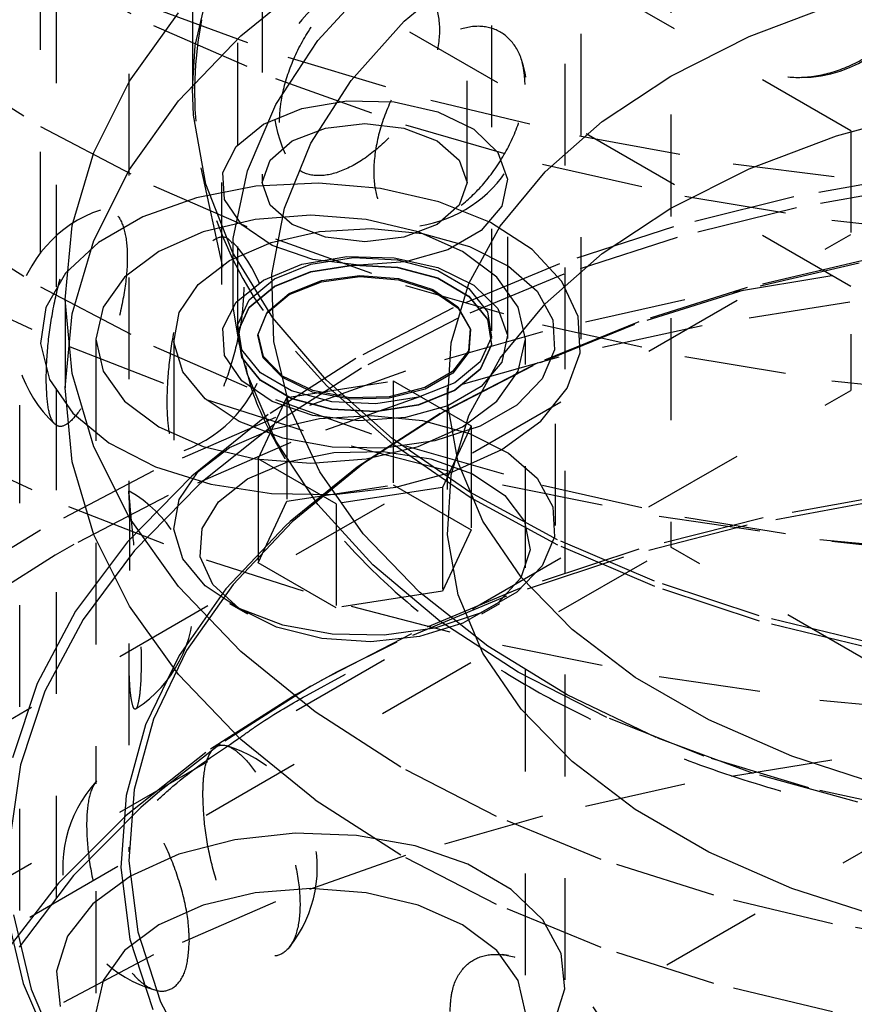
# Model space of a CAD drawing. Header units: inches. Extents: x 1907 to 2452, y -210 to -54.
# Tile 398 of 656: x 1996.621 to 1997.441, y -189.897 to -188.93. Entities that reach past the tile are written whole.
import ezdxf

# ---------------------------------------------------------------- set-up
doc = ezdxf.new("R2010")
doc.units = ezdxf.units.IN
doc.header["$LTSCALE"] = 0.5
doc.header["$MEASUREMENT"] = 0
doc.linetypes.add('HIDDEN', pattern=[0.225, 0.15, -0.075])
doc.layers.add('SID-M-H', color=4, linetype='HIDDEN')

msp = doc.modelspace()

# ---------------------------------------------------------------- linework, layer by layer
at = {"layer": 'SID-M-H'}
for p, q in [((1996.79075, -184.10164), (1996.79075, -188.99808)), ((1996.72825, -185.98315), (1996.72825, -189.39438)), ((1996.64137, -187.65973), (1996.64137, -189.24382)), ((1997.17237, -189.24382), (1997.17237, -187.65973)), ((1997.4372, -189.03907), (1995.66943, -188.01856)), ((1997.4372, -189.19217), (1995.66943, -188.17166)), ((1997.26042, -188.22331), (1997.26042, -189.44812)), ((1996.8594, -188.68182), (1996.8594, -189.09009)), ((1997.0604, -189.09009), (1997.0604, -188.68182)), ((1996.65687, -188.69233), (1996.65687, -189.87333)), ((1997.15687, -189.87333), (1997.15687, -188.69233)), ((1996.8349, -188.75286), (1996.8349, -189.23559)), ((1997.0849, -189.23559), (1997.0849, -188.75286)), ((1996.6417, -188.87727), (1996.75262, -188.93565)), ((1996.99871, -188.93157), (1997.06293, -188.87745)), ((1996.79349, -188.95534), (1996.80925, -188.88755)), ((1996.83819, -188.94605), (1996.91119, -188.88665)), ((1996.91382, -188.95062), (1996.96778, -188.89126)), ((1996.75114, -188.91795), (1996.8845, -188.96699)), ((1997.33757, -188.94659), (1997.42317, -188.91418)), ((1996.72888, -188.99053), (1996.77716, -188.92324)), ((1996.75262, -188.93565), (1996.8724, -188.98787)), ((1996.9465, -188.98983), (1996.99871, -188.93157)), ((1996.77716, -189.00979), (1996.83819, -188.94605)), ((1997.26042, -188.98542), (1997.33757, -188.94659)), ((1996.79075, -188.99808), (1996.79349, -188.95534)), ((1996.87264, -189.0133), (1996.91382, -188.95062)), ((1996.8845, -188.96699), (1997.02475, -189.00914)), ((1996.54058, -188.97083), (1996.6417, -189.03487)), ((1996.8724, -188.98787), (1997.00002, -189.03348)), ((1997.19315, -189.02996), (1997.26042, -188.98542)), ((1996.69396, -189.06051), (1996.72888, -188.99053)), ((1996.79174, -189.02373), (1996.79075, -188.99808)), ((1996.90709, -189.05135), (1996.9465, -188.98983)), ((1996.72888, -189.07708), (1996.77716, -189.00979)), ((1996.84485, -189.07839), (1996.87264, -189.0133)), ((1996.86055, -189.03274), (1996.89819, -189.01723)), ((1996.89819, -189.01723), (1996.94252, -189.00961)), ((1996.94252, -189.00961), (1996.98873, -189.01071)), ((1996.98873, -189.01071), (1997.03182, -189.02042)), ((1997.02475, -189.00914), (1997.17084, -189.04407)), ((1996.80401, -189.09176), (1996.79174, -189.02373)), ((1997.03182, -189.02042), (1997.06711, -189.03767)), ((1997.42317, -189.04401), (1997.51561, -189.01863)), ((1996.6417, -189.03487), (1996.75262, -189.09324)), ((1996.83368, -189.05447), (1996.86055, -189.03274)), ((1996.88884, -189.04907), (1996.92144, -189.03649)), ((1996.92144, -189.03649), (1996.9599, -189.03208)), ((1996.9599, -189.03208), (1996.99836, -189.03649)), ((1996.99836, -189.03649), (1997.03096, -189.04907)), ((1997.00002, -189.03348), (1997.13438, -189.0721)), ((1997.137, -189.07938), (1997.19315, -189.02996)), ((1993.96562, -191.75817), (1998.67463, -189.03971)), ((1997.06711, -189.03767), (1997.09079, -189.06061)), ((1997.17084, -189.04407), (1997.32164, -189.07152)), ((1997.33757, -189.07642), (1997.42317, -189.04401)), ((1997.4372, -189.03907), (1997.4372, -189.29422)), ((1996.82048, -189.08006), (1996.83368, -189.05447)), ((1996.86705, -189.06789), (1996.88884, -189.04907)), ((1996.88108, -189.1152), (1996.90709, -189.05135)), ((1997.03096, -189.04907), (1997.05275, -189.06789)), ((1996.67282, -189.13231), (1996.69396, -189.06051)), ((1997.09079, -189.06061), (1997.10028, -189.08674)), ((1996.79914, -189.07558), (1996.8366, -189.24767)), ((1996.8594, -189.09009), (1996.86705, -189.06789)), ((1997.05275, -189.06789), (1997.0604, -189.09009)), ((1997.13438, -189.0721), (1997.27434, -189.10341)), ((1997.32164, -189.07152), (1997.47601, -189.09128)), ((1996.69396, -189.14706), (1996.72888, -189.07708)), ((1996.82239, -189.10674), (1996.82048, -189.08006)), ((1996.83085, -189.14494), (1996.84485, -189.07839)), ((1997.09304, -189.13274), (1997.137, -189.07938)), ((1997.26042, -189.11525), (1997.33757, -189.07642)), ((1997.50416, -189.08224), (1997.38125, -189.10403)), ((1996.75262, -189.09324), (1996.8724, -189.14546)), ((1996.85318, -189.09371), (1996.79466, -189.10491)), ((1996.83013, -189.15848), (1996.80401, -189.09176)), ((1996.8194, -189.09009), (1996.8194, -189.24319)), ((1996.91459, -189.09061), (1996.85318, -189.09371)), ((1996.86705, -189.1123), (1996.8594, -189.09009)), ((1996.97558, -189.09577), (1996.91459, -189.09061)), ((1997.0604, -189.09009), (1997.05275, -189.1123)), ((1997.10028, -189.08674), (1997.09456, -189.11324)), ((1997.1004, -189.24319), (1997.1004, -189.09009)), ((1997.50606, -189.09308), (1997.38396, -189.11473)), ((1996.79466, -189.10491), (1996.74219, -189.12359)), ((1997.03287, -189.10891), (1996.97558, -189.09577)), ((1997.38125, -189.10403), (1997.26313, -189.13336)), ((1997.27434, -189.10341), (1997.41871, -189.12712)), ((1996.8392, -189.13161), (1996.82239, -189.10674)), ((1996.88884, -189.13112), (1996.86705, -189.1123)), ((1997.05275, -189.1123), (1997.03096, -189.13112)), ((1997.08337, -189.12932), (1997.03287, -189.10891)), ((1997.09456, -189.11324), (1997.07425, -189.13722)), ((1997.38396, -189.11473), (1997.26663, -189.14387)), ((1996.74219, -189.12359), (1996.6986, -189.14875)), ((1996.90687, -189.12204), (1996.85227, -189.12619)), ((1996.86885, -189.18042), (1996.88108, -189.1152)), ((1996.96146, -189.12619), (1996.90687, -189.12204)), ((1997.19315, -189.15979), (1997.26042, -189.11525)), ((1996.54058, -189.12843), (1996.6417, -189.19246)), ((1996.66575, -189.20502), (1996.67282, -189.13231)), ((1996.85227, -189.12619), (1996.80139, -189.13835)), ((1996.86909, -189.15199), (1996.8392, -189.13161)), ((1996.92144, -189.14369), (1996.88884, -189.13112)), ((1997.01234, -189.13835), (1996.96146, -189.12619)), ((1997.03096, -189.13112), (1996.99836, -189.14369)), ((1997.06207, -189.18907), (1997.09304, -189.13274)), ((1997.12435, -189.1559), (1997.08337, -189.12932)), ((1997.26313, -189.13336), (1997.1512, -189.1699)), ((1997.41871, -189.12712), (1997.56625, -189.14304)), ((1996.19976, -189.85548), (1997.4372, -189.14112)), ((1996.80139, -189.13835), (1996.7577, -189.15771)), ((1996.868, -189.14885), (1996.91551, -189.13803)), ((1996.91551, -189.13803), (1996.9663, -189.13502)), ((1996.9599, -189.14811), (1996.92144, -189.14369)), ((1996.99836, -189.14369), (1996.9599, -189.14811)), ((1996.9663, -189.13502), (1997.01662, -189.14003)), ((1997.05603, -189.15771), (1997.01234, -189.13835)), ((1997.01662, -189.14003), (1997.06273, -189.15269)), ((1997.07425, -189.13722), (1997.04154, -189.1561)), ((1997.26663, -189.14387), (1997.15544, -189.18015)), ((1996.6986, -189.14875), (1996.66624, -189.17904)), ((1996.67282, -189.21886), (1996.69396, -189.14706)), ((1996.82732, -189.16666), (1996.868, -189.14885)), ((1996.83085, -189.21198), (1996.83085, -189.14494)), ((1996.90883, -189.16565), (1996.86909, -189.15199)), ((1996.8724, -189.14546), (1997.00002, -189.19107)), ((1997.06273, -189.15269), (1997.10122, -189.17206)), ((1996.7577, -189.15771), (1996.72418, -189.18293)), ((1996.86973, -189.22294), (1996.83013, -189.15848)), ((1996.89819, -189.17033), (1996.94252, -189.16271)), ((1996.94252, -189.16271), (1996.98873, -189.16381)), ((1997.04154, -189.1561), (1996.99999, -189.16783)), ((1997.08955, -189.18293), (1997.05603, -189.15771)), ((1997.15361, -189.18723), (1997.12435, -189.1559)), ((1997.137, -189.20921), (1997.19315, -189.15979)), ((1996.79646, -189.19014), (1996.82732, -189.16666)), ((1996.86055, -189.18584), (1996.89819, -189.17033)), ((1996.87151, -189.18457), (1996.90707, -189.17019)), ((1996.90707, -189.17019), (1996.94901, -189.16371)), ((1996.90707, -189.17747), (1996.94901, -189.17099)), ((1996.90707, -189.17779), (1996.94901, -189.17131)), ((1996.95409, -189.17113), (1996.90883, -189.16565)), ((1996.94901, -189.16371), (1996.99225, -189.16589)), ((1996.94901, -189.17099), (1996.99225, -189.17317)), ((1996.94901, -189.17131), (1996.99225, -189.17349)), ((1996.99999, -189.16783), (1996.95409, -189.17113)), ((1996.98873, -189.16381), (1997.03182, -189.17352)), ((1996.99225, -189.16589), (1997.0316, -189.17648)), ((1997.1512, -189.1699), (1997.04677, -189.2132)), ((1997.10122, -189.17206), (1997.12923, -189.19671)), ((1997.44548, -189.16905), (1997.33224, -189.19559)), ((1997.44802, -189.16693), (1997.33562, -189.19327)), ((1997.56625, -189.16575), (1997.41871, -189.18167)), ((1996.66624, -189.17904), (1996.64685, -189.21282)), ((1996.8706, -189.24601), (1996.86885, -189.18042)), ((1996.87151, -189.19185), (1996.90707, -189.17747)), ((1996.87151, -189.19217), (1996.90707, -189.17779)), ((1996.9175, -189.18744), (1996.95505, -189.18234)), ((1996.91761, -189.18634), (1996.95506, -189.18125)), ((1996.95505, -189.18234), (1996.99326, -189.18542)), ((1996.95506, -189.18125), (1996.99317, -189.18432)), ((1996.99225, -189.17317), (1997.0316, -189.18376)), ((1996.99225, -189.17349), (1997.0316, -189.18408)), ((1997.0316, -189.17648), (1997.06229, -189.1942)), ((1997.03182, -189.17352), (1997.06711, -189.19077)), ((1997.15544, -189.18015), (1997.0517, -189.22317)), ((1997.41871, -189.18167), (1997.27434, -189.20538)), ((1996.54232, -189.19185), (1996.6691, -189.25077)), ((1996.72418, -189.18293), (1996.7031, -189.2123)), ((1996.77773, -189.21757), (1996.79646, -189.19014)), ((1996.83368, -189.20757), (1996.86055, -189.18584)), ((1996.84661, -189.2051), (1996.87151, -189.18457)), ((1996.84661, -189.21238), (1996.87151, -189.19185)), ((1996.84661, -189.2127), (1996.87151, -189.19217)), ((1996.88568, -189.20003), (1996.9175, -189.18744)), ((1996.88587, -189.19889), (1996.91761, -189.18634)), ((1996.99317, -189.18432), (1997.02678, -189.19513)), ((1996.99326, -189.18542), (1997.02696, -189.19626)), ((1997.00002, -189.19107), (1997.13438, -189.2297)), ((1997.0316, -189.18376), (1997.06229, -189.20148)), ((1997.0316, -189.18408), (1997.06229, -189.20181)), ((1997.04468, -189.2473), (1997.06207, -189.18907)), ((1997.06711, -189.19077), (1997.09079, -189.21371)), ((1997.11063, -189.2123), (1997.08955, -189.18293)), ((1997.16956, -189.2216), (1997.15361, -189.18723)), ((1996.6417, -189.19246), (1996.75262, -189.25083)), ((1996.86388, -189.2184), (1996.88568, -189.20003)), ((1996.86412, -189.21721), (1996.88587, -189.19889)), ((1997.02678, -189.19513), (1997.05136, -189.21222)), ((1997.02696, -189.19626), (1997.0516, -189.21339)), ((1997.06229, -189.1942), (1997.08064, -189.21692)), ((1997.06229, -189.20148), (1997.08064, -189.2242)), ((1997.06229, -189.20181), (1997.08064, -189.22452)), ((1997.12923, -189.19671), (1997.14467, -189.2248)), ((1997.33224, -189.19559), (1997.22498, -189.2294)), ((1997.33562, -189.19327), (1997.22914, -189.22683)), ((1997.58436, -189.19232), (1997.43622, -189.20752)), ((1996.66575, -189.20502), (1996.66575, -189.29158)), ((1996.67282, -189.27774), (1996.66575, -189.20502)), ((1996.82048, -189.23316), (1996.83368, -189.20757)), ((1996.83538, -189.2293), (1996.84661, -189.2051)), ((1997.09304, -189.26257), (1997.137, -189.20921)), ((1997.27434, -189.20538), (1997.13438, -189.23668)), ((1997.43622, -189.20752), (1997.2912, -189.23065)), ((1996.64685, -189.21282), (1996.64148, -189.24827)), ((1996.66575, -189.29158), (1996.67282, -189.21886)), ((1996.7031, -189.2123), (1996.69592, -189.24382)), ((1996.77251, -189.24689), (1996.77773, -189.21757)), ((1996.8366, -189.24767), (1996.83085, -189.21198)), ((1996.83538, -189.23658), (1996.84661, -189.21238)), ((1996.83538, -189.23691), (1996.84661, -189.2127)), ((1996.85505, -189.24007), (1996.86388, -189.2184)), ((1996.85531, -189.23884), (1996.86412, -189.21721)), ((1997.04677, -189.2132), (1996.95106, -189.26277)), ((1997.05136, -189.21222), (1997.06359, -189.23328)), ((1997.0516, -189.21339), (1997.06386, -189.2345)), ((1997.08064, -189.21692), (1997.08442, -189.24188)), ((1997.09079, -189.21371), (1997.10028, -189.23984)), ((1997.11782, -189.24382), (1997.11063, -189.2123)), ((1996.83916, -189.25427), (1996.83538, -189.2293)), ((1996.92227, -189.28425), (1996.86973, -189.22294)), ((1997.0517, -189.22317), (1996.95663, -189.27241)), ((1997.08064, -189.2242), (1997.08442, -189.24916)), ((1997.08064, -189.22452), (1997.08442, -189.24948)), ((1997.22498, -189.2294), (1997.12509, -189.27005)), ((1997.22914, -189.22683), (1997.12999, -189.26718)), ((1997.13438, -189.2297), (1997.27434, -189.261)), ((1997.14467, -189.2248), (1997.14642, -189.25426)), ((1997.2912, -189.23065), (1997.15057, -189.26152)), ((1997.17136, -189.25718), (1997.16956, -189.2216)), ((1996.82239, -189.25984), (1996.82048, -189.23316)), ((1996.83916, -189.26155), (1996.83538, -189.23658)), ((1996.83916, -189.26187), (1996.83538, -189.23691)), ((1996.86038, -189.26213), (1996.85505, -189.24007)), ((1996.86063, -189.26083), (1996.85531, -189.23884)), ((1997.13438, -189.23668), (1997.00002, -189.27531)), ((1997.06359, -189.23328), (1997.06181, -189.25546)), ((1997.06386, -189.2345), (1997.06208, -189.25675)), ((1997.10028, -189.23984), (1997.09456, -189.26634)), ((1996.64148, -189.24827), (1996.65041, -189.28349)), ((1996.69592, -189.24382), (1996.69592, -189.68058)), ((1996.69592, -189.24382), (1996.7031, -189.27534)), ((1996.7724, -189.24319), (1996.7724, -189.42692)), ((1996.78118, -189.27594), (1996.77251, -189.24689)), ((1996.8349, -189.24287), (1996.8349, -189.24319)), ((1996.84175, -189.26821), (1996.8366, -189.24767)), ((1996.8863, -189.31097), (1996.8706, -189.24601)), ((1997.04119, -189.30636), (1997.04468, -189.2473)), ((1997.08442, -189.24188), (1997.07319, -189.26609)), ((1997.08442, -189.24916), (1997.07319, -189.27337)), ((1997.08442, -189.24948), (1997.07319, -189.27369)), ((1997.0849, -189.24319), (1997.0849, -189.24287)), ((1997.11063, -189.27534), (1997.11782, -189.24382)), ((1997.11782, -190.46863), (1997.11782, -189.24382)), ((1997.1474, -189.42692), (1997.1474, -189.24319)), ((1996.6691, -189.25077), (1996.80418, -189.30318)), ((1996.75262, -189.25083), (1996.8724, -189.30305)), ((1996.8392, -189.28471), (1996.82239, -189.25984)), ((1996.85751, -189.27698), (1996.83916, -189.25427)), ((1996.92278, -189.28966), (1996.89184, -189.25579)), ((1997.06181, -189.25546), (1997.04627, -189.27578)), ((1997.06208, -189.25675), (1997.0465, -189.27712)), ((1997.14642, -189.25426), (1997.13433, -189.2829)), ((1997.15889, -189.29203), (1997.17136, -189.25718)), ((1996.85751, -189.28426), (1996.83916, -189.26155)), ((1996.85751, -189.28458), (1996.83916, -189.26187)), ((1996.84485, -189.27853), (1996.84175, -189.26821)), ((1996.87915, -189.28158), (1996.86038, -189.26213)), ((1996.87935, -189.28024), (1996.86063, -189.26083)), ((1996.95106, -189.26277), (1996.8652, -189.31802)), ((1997.15057, -189.26152), (1997.01556, -189.29987)), ((1997.12999, -189.26718), (1997.03945, -189.31379)), ((1997.07319, -189.26609), (1997.04829, -189.28662)), ((1997.06207, -189.3189), (1997.09304, -189.26257)), ((1997.09456, -189.26634), (1997.07425, -189.29033)), ((1997.27434, -189.261), (1997.41871, -189.28471)), ((1996.69396, -189.34954), (1996.67282, -189.27774)), ((1996.7031, -189.27534), (1996.72418, -189.30471)), ((1996.80312, -189.30256), (1996.78118, -189.27594)), ((1996.87264, -189.34362), (1996.84485, -189.27853)), ((1996.8882, -189.2947), (1996.85751, -189.27698)), ((1996.95663, -189.27241), (1996.87133, -189.3273)), ((1997.00002, -189.27531), (1996.8724, -189.32092)), ((1997.04627, -189.27578), (1997.01907, -189.29149)), ((1997.0465, -189.27712), (1997.01922, -189.29286)), ((1997.12509, -189.27005), (1997.03388, -189.31701)), ((1997.07319, -189.27337), (1997.04829, -189.2939)), ((1997.07319, -189.27369), (1997.04829, -189.29422)), ((1997.08955, -189.30471), (1997.11063, -189.27534)), ((1996.65041, -189.28349), (1996.67317, -189.31656)), ((1996.86909, -189.30509), (1996.8392, -189.28471)), ((1996.8882, -189.30198), (1996.85751, -189.28426)), ((1996.8882, -189.30231), (1996.85751, -189.28458)), ((1996.90882, -189.29581), (1996.87915, -189.28158)), ((1996.90895, -189.29443), (1996.87935, -189.28024)), ((1996.88335, -189.30107), (1996.98792, -189.2849)), ((1996.98699, -189.34154), (1996.92227, -189.28425)), ((1996.98792, -189.2849), (1996.98792, -189.38697)), ((1996.98792, -189.2849), (1997.06446, -189.32909)), ((1997.04829, -189.28662), (1997.01273, -189.30099)), ((1997.13433, -189.2829), (1997.1093, -189.3086)), ((1997.41871, -189.28471), (1997.56625, -189.30063)), ((1996.19976, -190.00858), (1997.4372, -189.29422)), ((1996.67282, -189.36429), (1996.66575, -189.29158)), ((1996.92755, -189.30529), (1996.8882, -189.2947)), ((1996.9454, -189.30289), (1996.90882, -189.29581)), ((1996.94544, -189.30149), (1996.90895, -189.29443)), ((1996.98747, -189.34691), (1996.92278, -189.28966)), ((1997.01907, -189.29149), (1996.98387, -189.30046)), ((1997.01922, -189.29286), (1996.98393, -189.30186)), ((1997.04829, -189.2939), (1997.01273, -189.30827)), ((1997.04829, -189.29422), (1997.01273, -189.30859)), ((1997.04075, -189.29158), (1997.04075, -189.42141)), ((1997.07425, -189.29033), (1997.04154, -189.30921)), ((1997.13284, -189.32428), (1997.15889, -189.29203)), ((1996.72418, -189.30471), (1996.7577, -189.32993)), ((1996.83667, -189.32478), (1996.80312, -189.30256)), ((1996.80418, -189.30318), (1996.94656, -189.34869)), ((1996.85534, -189.36144), (1996.88335, -189.30107)), ((1996.90883, -189.31876), (1996.86909, -189.30509)), ((1996.8724, -189.30305), (1997.00002, -189.34867)), ((1996.88335, -189.30107), (1996.88335, -189.40314)), ((1997.01556, -189.29987), (1996.88736, -189.34534)), ((1996.92755, -189.31258), (1996.8882, -189.30198)), ((1996.92755, -189.3129), (1996.8882, -189.30231)), ((1996.97079, -189.30748), (1996.92755, -189.30529)), ((1996.98393, -189.30186), (1996.9454, -189.30289)), ((1996.98387, -189.30046), (1996.94544, -189.30149)), ((1997.01273, -189.30099), (1996.97079, -189.30748)), ((1997.01273, -189.30827), (1996.97079, -189.31476)), ((1997.05166, -189.36514), (1997.04119, -189.30636)), ((1997.05603, -189.32993), (1997.08955, -189.30471)), ((1996.62121, -190.2051), (1996.62121, -189.30854)), ((1996.67317, -189.31656), (1996.70853, -189.34571)), ((1996.8652, -189.31802), (1996.79018, -189.37831)), ((1996.91571, -189.37433), (1996.8863, -189.31097)), ((1996.97079, -189.31476), (1996.92755, -189.31258)), ((1996.97079, -189.31508), (1996.92755, -189.3129)), ((1997.03388, -189.31701), (1996.95254, -189.36966)), ((1997.03945, -189.31379), (1996.9587, -189.36606)), ((1997.01273, -189.30859), (1996.97079, -189.31508)), ((1997.04154, -189.30921), (1996.99999, -189.32093)), ((1997.1093, -189.3086), (1997.07319, -189.32944)), ((1996.8724, -189.32092), (1996.75262, -189.37314)), ((1996.87133, -189.3273), (1996.8008, -189.38361)), ((1996.87937, -189.34095), (1996.83667, -189.32478)), ((1996.868, -189.33257), (1996.91551, -189.32175)), ((1996.95409, -189.32423), (1996.90883, -189.31876)), ((1996.91551, -189.32175), (1996.9663, -189.31874)), ((1996.99999, -189.32093), (1996.95409, -189.32423)), ((1996.9663, -189.31874), (1997.01662, -189.32375)), ((1997.01662, -189.32375), (1997.06273, -189.33641)), ((1997.04468, -189.37713), (1997.06207, -189.3189)), ((1997.0946, -189.3522), (1997.13284, -189.32428)), ((1996.7577, -189.32993), (1996.80139, -189.34928)), ((1996.82732, -189.35038), (1996.868, -189.33257)), ((1997.01234, -189.34928), (1997.05603, -189.32993)), ((1997.07319, -189.32944), (1997.02868, -189.34389)), ((1997.06446, -189.32909), (1997.03645, -189.38945)), ((1997.06273, -189.33641), (1997.10122, -189.35578)), ((1997.06446, -189.32909), (1997.06446, -189.43116)), ((1996.70853, -189.34571), (1996.75458, -189.36937)), ((1996.88736, -189.34534), (1996.7671, -189.39754)), ((1996.91382, -189.4063), (1996.87264, -189.34362)), ((1996.92804, -189.34986), (1996.87937, -189.34095)), ((1997.02868, -189.34389), (1996.97907, -189.35087)), ((1997.063, -189.39401), (1996.98699, -189.34154)), ((1997.06344, -189.39935), (1996.98747, -189.34691)), ((1996.54232, -189.34945), (1996.6691, -189.40836)), ((1996.72888, -189.41952), (1996.69396, -189.34954)), ((1996.79646, -189.37387), (1996.82732, -189.35038)), ((1996.80139, -189.34928), (1996.85227, -189.36145)), ((1996.88397, -189.36439), (1996.92969, -189.35516)), ((1996.97907, -189.35087), (1996.92804, -189.34986)), ((1996.92969, -189.35516), (1996.97809, -189.35411)), ((1996.94656, -189.34869), (1997.0952, -189.38697)), ((1996.96146, -189.36145), (1997.01234, -189.34928)), ((1996.97809, -189.35411), (1997.02488, -189.36135)), ((1997.00002, -189.34867), (1997.13438, -189.38729)), ((1997.04625, -189.37427), (1997.0946, -189.3522)), ((1997.10122, -189.35578), (1997.12923, -189.38043)), ((1996.69396, -189.43609), (1996.67282, -189.36429)), ((1996.84499, -189.381), (1996.88397, -189.36439)), ((1996.85227, -189.36145), (1996.90687, -189.3656)), ((1996.93188, -189.40563), (1996.85534, -189.36144)), ((1996.85534, -189.36144), (1996.85534, -189.4635)), ((1996.9587, -189.36606), (1996.88881, -189.4233)), ((1996.90687, -189.3656), (1996.96146, -189.36145)), ((1997.02488, -189.36135), (1997.0659, -189.37623)), ((1997.07589, -189.42256), (1997.05166, -189.36514)), ((1996.75262, -189.37314), (1996.6417, -189.43151)), ((1996.75458, -189.36937), (1996.80884, -189.38626)), ((1996.77773, -189.40129), (1996.79646, -189.37387)), ((1996.95254, -189.36966), (1996.8868, -189.42303)), ((1996.95838, -189.43513), (1996.91571, -189.37433)), ((1996.99038, -189.38931), (1997.04625, -189.37427)), ((1996.79018, -189.37831), (1996.7269, -189.44292)), ((1996.8008, -189.38361), (1996.79682, -189.38718)), ((1996.81623, -189.4035), (1996.84499, -189.381)), ((1997.04119, -189.43619), (1997.04468, -189.37713)), ((1997.0659, -189.37623), (1997.09749, -189.39742)), ((1997.12923, -189.38043), (1997.14467, -189.40853)), ((1996.79682, -189.38718), (1996.73396, -189.45137)), ((1996.80884, -189.38626), (1996.86839, -189.39547)), ((1996.88335, -189.40314), (1996.98792, -189.38697)), ((1996.93001, -189.3965), (1996.99038, -189.38931)), ((1997.03645, -189.38945), (1996.93188, -189.40563)), ((1996.98792, -189.38697), (1997.06446, -189.43116)), ((1997.03645, -189.38945), (1997.03645, -189.49152)), ((1997.14922, -189.44092), (1997.063, -189.39401)), ((1997.0952, -189.38697), (1997.24898, -189.41773)), ((1997.13438, -189.38729), (1997.27434, -189.41859)), ((1996.7671, -189.39754), (1996.67419, -189.44559)), ((1996.77251, -189.43061), (1996.77773, -189.40129)), ((1996.80023, -189.42989), (1996.81623, -189.4035)), ((1996.85534, -189.4635), (1996.88335, -189.40314)), ((1996.86839, -189.39547), (1996.93001, -189.3965)), ((1997.14961, -189.44623), (1997.06344, -189.39935)), ((1997.09749, -189.39742), (1997.11686, -189.42305)), ((1997.46205, -189.403), (1997.33562, -189.42672)), ((1997.47795, -189.39619), (1997.35109, -189.41935)), ((1996.6691, -189.40836), (1996.80418, -189.46077)), ((1996.96778, -189.46566), (1996.91382, -189.4063)), ((1996.93188, -189.40563), (1996.93188, -189.50769)), ((1997.14467, -189.40853), (1997.14642, -189.43799)), ((1996.77716, -189.48681), (1996.72888, -189.41952)), ((1996.88881, -189.4233), (1996.83067, -189.48477)), ((1996.8868, -189.42303), (1996.88212, -189.42733)), ((1997.11344, -189.47753), (1997.07589, -189.42256)), ((1997.11686, -189.42305), (1997.12229, -189.45084)), ((1997.35109, -189.41935), (1997.2292, -189.45015)), ((1997.24898, -189.41773), (1997.40678, -189.44074)), ((1997.27434, -189.41859), (1997.41871, -189.4423)), ((1996.6417, -189.43151), (1996.5872, -189.46455)), ((1996.78118, -189.45966), (1996.77251, -189.43061)), ((1996.79842, -189.45783), (1996.80023, -189.42989)), ((1996.88212, -189.42733), (1996.82355, -189.48925)), ((1997.06446, -189.43116), (1997.03645, -189.49152)), ((1997.33562, -189.42672), (1997.21418, -189.45793)), ((1996.7269, -189.44292), (1996.67609, -189.51111)), ((1996.72888, -189.50608), (1996.69396, -189.43609)), ((1997.01367, -189.49243), (1996.95838, -189.43513)), ((1997.05166, -189.49497), (1997.04119, -189.43619)), ((1997.14642, -189.43799), (1997.13433, -189.46663)), ((1997.24445, -189.48161), (1997.14922, -189.44092)), ((1997.40678, -189.44074), (1997.56742, -189.45584)), ((1997.41871, -189.4423), (1997.56625, -189.45822)), ((1996.11137, -190.11145), (1997.26042, -189.44812)), ((1996.67419, -189.44559), (1996.65584, -189.45601)), ((1996.73396, -189.45137), (1996.68348, -189.5191)), ((1997.12229, -189.45084), (1997.11328, -189.47831)), ((1997.2292, -189.45015), (1997.11368, -189.48826)), ((1997.24478, -189.4869), (1997.14961, -189.44623)), ((1998.67463, -190.26453), (1997.26042, -189.44812)), ((1996.65584, -189.45601), (1996.55456, -189.52024)), ((1996.80312, -189.48628), (1996.78118, -189.45966)), ((1996.81096, -189.48484), (1996.79842, -189.45783)), ((1996.80418, -189.46077), (1996.94656, -189.50628)), ((1997.21418, -189.45793), (1997.09906, -189.4963)), ((1996.93188, -189.50769), (1996.85534, -189.4635)), ((1997.03375, -189.52083), (1996.96778, -189.46566)), ((1997.13433, -189.46663), (1997.1093, -189.49232)), ((1997.11328, -189.47831), (1997.09065, -189.50304)), ((1997.16361, -189.52904), (1997.11344, -189.47753)), ((1997.34735, -189.51551), (1997.24445, -189.48161)), ((1996.83819, -189.55055), (1996.77716, -189.48681)), ((1996.82355, -189.48925), (1996.77759, -189.55462)), ((1996.83067, -189.48477), (1996.78504, -189.54966)), ((1996.83667, -189.5085), (1996.80312, -189.48628)), ((1996.83673, -189.50852), (1996.81096, -189.48484)), ((1997.03645, -189.49152), (1996.93188, -189.50769)), ((1997.11368, -189.48826), (1997.00582, -189.53324)), ((1997.34762, -189.52079), (1997.24478, -189.4869)), ((1997.09906, -189.4963), (1996.99151, -189.54141)), ((1997.08074, -189.54538), (1997.01367, -189.49243)), ((1997.07589, -189.55239), (1997.05166, -189.49497)), ((1997.1093, -189.49232), (1997.07319, -189.51316)), ((1996.67609, -189.51111), (1996.63835, -189.58207)), ((1996.77716, -189.57336), (1996.72888, -189.50608)), ((1996.8273, -189.50344), (1996.84498, -189.51365)), ((1996.87937, -189.52467), (1996.83667, -189.5085)), ((1996.87344, -189.52676), (1996.83673, -189.50852)), ((1996.94656, -189.50628), (1997.0952, -189.54456)), ((1997.09065, -189.50304), (1997.0564, -189.52281)), ((1997.07482, -189.51365), (1997.0925, -189.50344)), ((1996.68348, -189.5191), (1996.64599, -189.58959)), ((1997.07319, -189.51316), (1997.02868, -189.52761)), ((1997.11076, -189.57101), (1997.03375, -189.52083)), ((1997.45648, -189.54216), (1997.34735, -189.51551)), ((1997.45668, -189.54741), (1997.34762, -189.52079)), ((1996.91784, -189.53794), (1996.87344, -189.52676)), ((1996.92804, -189.53358), (1996.87937, -189.52467)), ((1997.02868, -189.52761), (1996.97907, -189.53459)), ((1997.0564, -189.52281), (1997.01357, -189.53588)), ((1997.22547, -189.57612), (1997.16361, -189.52904)), ((1997.00582, -189.53324), (1996.90687, -189.58459)), ((1996.96598, -189.54107), (1996.91784, -189.53794)), ((1996.97907, -189.53459), (1996.92804, -189.53358)), ((1997.01357, -189.53588), (1996.96598, -189.54107)), ((1996.72825, -189.54276), (1996.72825, -189.74751)), ((1996.78504, -189.54966), (1996.75253, -189.61713)), ((1996.99151, -189.54141), (1996.93234, -189.57085)), ((1997.15858, -189.59317), (1997.08074, -189.54538)), ((1997.0952, -189.54456), (1997.24898, -189.57532)), ((1996.77759, -189.55462), (1996.74484, -189.62259)), ((1996.91119, -189.60995), (1996.83819, -189.55055)), ((1997.11344, -189.60736), (1997.07589, -189.55239)), ((1996.83819, -189.63711), (1996.77716, -189.57336)), ((1996.93234, -189.57085), (1996.89272, -189.59276)), ((1996.90272, -189.59375), (1996.94096, -189.57279)), ((1997.19768, -189.61547), (1997.11076, -189.57101)), ((1997.29785, -189.61791), (1997.22547, -189.57612)), ((1997.24898, -189.57532), (1997.40678, -189.59833)), ((1996.63835, -189.58207), (1996.61412, -189.65496)), ((1996.90687, -189.58459), (1996.81792, -189.64172)), ((1996.64599, -189.58959), (1996.62192, -189.66201)), ((1996.89272, -189.59276), (1996.80377, -189.64979)), ((1997.246, -189.63508), (1997.15858, -189.59317)), ((1997.40678, -189.59833), (1997.56742, -189.61343)), ((1997.16361, -189.65887), (1997.11344, -189.60736)), ((1996.75253, -189.61713), (1996.73355, -189.6863)), ((1996.99525, -189.66425), (1996.91119, -189.60995)), ((1997.29325, -189.65355), (1997.19768, -189.61547)), ((1996.74484, -189.62259), (1996.72572, -189.69228)), ((1997.37941, -189.65362), (1997.29785, -189.61791)), ((1996.91119, -189.6965), (1996.83819, -189.63711)), ((1997.34167, -189.67046), (1997.246, -189.63508)), ((1996.81792, -189.64172), (1996.75861, -189.68779)), ((1997.56625, -189.64138), (1997.41871, -189.65731)), ((1996.80377, -189.64979), (1996.72564, -189.71187)), ((1997.39607, -189.6847), (1997.29325, -189.65355)), ((1997.46864, -189.68258), (1997.37941, -189.65362)), ((1996.62192, -189.66201), (1996.61156, -189.7355)), ((1997.08932, -189.71278), (1996.99525, -189.66425)), ((1997.22547, -189.70595), (1997.16361, -189.65887)), ((1997.41871, -189.65731), (1997.27434, -189.68102)), ((1997.44415, -189.69879), (1997.34167, -189.67046)), ((1997.27434, -189.68102), (1997.13438, -189.71232)), ((1997.50465, -189.70847), (1997.39607, -189.6847)), ((1996.72572, -189.69228), (1996.72049, -189.76276)), ((1996.73355, -189.6863), (1996.72836, -189.75627)), ((1996.75861, -189.68779), (1996.74, -189.70398)), ((1996.74, -189.70398), (1996.67399, -189.77067)), ((1996.99525, -189.75081), (1996.91119, -189.6965)), ((1996.72564, -189.71187), (1996.65917, -189.77833)), ((1997.13438, -189.71232), (1997.00002, -189.75094)), ((1997.19221, -189.75493), (1997.08932, -189.71278)), ((1997.29785, -189.74774), (1997.22547, -189.70595)), ((1996.89177, -189.72927), (1996.83249, -189.73554)), ((1996.95193, -189.73137), (1996.89177, -189.72927)), ((1997.00947, -189.74172), (1996.95193, -189.73137)), ((1996.83249, -189.73554), (1996.77753, -189.74982)), ((1997.06105, -189.75972), (1997.00947, -189.74172)), ((1996.77753, -189.74982), (1996.73009, -189.77128)), ((1997.00002, -189.75094), (1996.8724, -189.79656)), ((1997.08932, -189.79934), (1996.99525, -189.75081)), ((1997.37941, -189.78345), (1997.29785, -189.74774)), ((1996.72049, -189.76276), (1996.7292, -189.83313)), ((1996.72836, -189.75627), (1996.73701, -189.82612)), ((1997.10366, -189.78432), (1997.06105, -189.75972)), ((1997.30263, -189.79016), (1997.19221, -189.75493)), ((1996.67399, -189.77067), (1996.62062, -189.84103)), ((1996.73009, -189.77128), (1996.69292, -189.79867)), ((1996.65917, -189.77833), (1996.6051, -189.84844)), ((1996.69592, -189.78613), (1996.69592, -190.46981)), ((1996.85227, -189.78759), (1996.80139, -189.79975)), ((1996.90687, -189.78344), (1996.85227, -189.78759)), ((1996.96146, -189.78759), (1996.90687, -189.78344)), ((1997.01234, -189.79975), (1996.96146, -189.78759)), ((1997.13484, -189.8141), (1997.10366, -189.78432)), ((1997.41919, -189.81803), (1997.30263, -189.79016)), ((1997.46864, -189.81241), (1997.37941, -189.78345)), ((1996.69292, -189.79867), (1996.66819, -189.83039)), ((1996.8724, -189.79656), (1996.75262, -189.84877)), ((1996.80139, -189.79975), (1996.7577, -189.8191)), ((1997.05603, -189.8191), (1997.01234, -189.79975)), ((1997.19221, -189.84148), (1997.08932, -189.79934)), ((1996.60717, -189.80315), (1996.62453, -189.87669)), ((1996.61502, -189.80921), (1996.63226, -189.88227)), ((1996.7577, -189.8191), (1996.72418, -189.84433)), ((1997.08955, -189.84433), (1997.05603, -189.8191)), ((1997.15277, -189.84731), (1997.13484, -189.8141)), ((1997.54041, -189.83819), (1997.41919, -189.81803)), ((1996.66819, -189.83039), (1996.65732, -189.86462)), ((1996.73701, -189.82612), (1996.7594, -189.89495)), ((1996.7292, -189.83313), (1996.75176, -189.90247)), ((1996.75262, -189.84877), (1996.6417, -189.90715)), ((1996.72418, -189.84433), (1996.7031, -189.8737)), ((1997.11063, -189.8737), (1997.08955, -189.84433)), ((1997.15641, -189.88204), (1997.15277, -189.84731)), ((1997.30263, -189.87671), (1997.19221, -189.84148)), ((1996.65732, -189.86462), (1996.66096, -189.89934)), ((1996.62453, -189.87669), (1996.65556, -189.94873)), ((1996.7031, -189.8737), (1996.69592, -189.90522)), ((1997.11782, -189.90522), (1997.11063, -189.8737)), ((1997.41919, -189.90458), (1997.30263, -189.87671)), ((1996.63226, -189.88227), (1996.66308, -189.95382)), ((1997.14555, -189.91627), (1997.15641, -189.88204)), ((1996.7594, -189.89495), (1996.79524, -189.96186))]:
    msp.add_line(p, q, dxfattribs=at)
for centre, radius, start, end in [((1996.99525, -189.00892), 0.125, 97.24802, 204.99822), ((1997.38759, -188.86184), 0.125, 265.75741, 337.45941), ((1997.16993, -189.00102), 0.37716, 169.15177, 222.49329), ((1996.99525, -189.00892), 0.125, 278.67042, 18.55956), ((1996.74047, -189.23541), 0.125, 108.72291, 227.26141), ((1996.74047, -189.23541), 0.125, 289.72798, 43.91347), ((1996.66729, -189.50214), 0.125, 303.1443, 60.54791), ((1996.78837, -189.76299), 0.125, 321.39062, 73.0205), ((1996.78837, -189.76299), 0.125, 137.4865, 254.04054), ((1997.08276, -189.97287), 0.125, 349.93843, 84.40818)]:
    msp.add_arc(centre, radius, start, end, dxfattribs=at)
for points, knots in [([(1997.50995, -188.87659), (1997.50878, -188.8869), (1997.50645, -188.90751), (1997.48829, -188.93739), (1997.46184, -188.9622), (1997.42978, -188.97943), (1997.39661, -188.98762), (1997.36576, -188.98643), (1997.33996, -188.97603), (1997.32154, -188.95699), (1997.31254, -188.93062), (1997.31437, -188.89941), (1997.32729, -188.86714), (1997.35, -188.83821), (1997.37964, -188.81662), (1997.4125, -188.80485), (1997.44492, -188.80372), (1997.47378, -188.81282), (1997.496, -188.8311), (1997.50816, -188.85371), (1997.50943, -188.87), (1997.50995, -188.87659)], [0, 0, 0, 0, 0.055458, 0.11094, 0.16584, 0.219208, 0.271112, 0.32234, 0.373973, 0.426856, 0.481262, 0.536827, 0.592742, 0.648038, 0.701938, 0.754261, 0.805594, 0.856981, 0.909395, 0.963315, 1, 1, 1, 1]), ([(1996.87619, -189.03088), (1996.87694, -189.04012), (1996.87846, -189.05857), (1996.89034, -189.07643), (1996.90831, -189.08469), (1996.93181, -189.08205), (1996.95862, -189.06864), (1996.98574, -189.04565), (1997.00951, -189.01564), (1997.02649, -188.98216), (1997.03442, -188.9492), (1997.03264, -188.92032), (1997.02177, -188.8983), (1997.00324, -188.88532), (1996.97912, -188.88309), (1996.95214, -188.8925), (1996.92556, -188.91305), (1996.90252, -188.94246), (1996.88578, -188.9767), (1996.87733, -189.00754), (1996.87651, -189.02439), (1996.87619, -189.03088)], [0, 0, 0, 0, 0.052003, 0.103983, 0.156475, 0.210285, 0.265276, 0.320862, 0.37624, 0.430642, 0.48366, 0.535528, 0.587058, 0.639196, 0.692565, 0.747218, 0.802693, 0.85823, 0.91302, 0.966497, 1, 1, 1, 1]), ([(1997.11743, -188.99367), (1997.1165, -189.00423), (1997.11462, -189.02536), (1997.10013, -189.05925), (1997.07928, -189.08986), (1997.05445, -189.11407), (1997.02928, -189.12942), (1997.00635, -189.13483), (1996.98756, -189.1299), (1996.97436, -189.11474), (1996.96797, -189.09026), (1996.96926, -189.05867), (1996.97846, -189.02368), (1996.99482, -188.98996), (1997.0166, -188.96206), (1997.04127, -188.94323), (1997.06612, -188.93507), (1997.08866, -188.93787), (1997.10626, -188.95125), (1997.11599, -188.97118), (1997.11702, -188.98719), (1997.11743, -188.99367)], [0, 0, 0, 0, 0.055458, 0.11094, 0.16584, 0.219208, 0.271112, 0.32234, 0.373973, 0.426856, 0.481262, 0.536827, 0.592742, 0.648038, 0.701938, 0.754261, 0.805594, 0.856981, 0.909395, 0.963315, 1, 1, 1, 1]), ([(1996.64717, -189.28343), (1996.64749, -189.29253), (1996.64812, -189.31073), (1996.65323, -189.3265), (1996.66131, -189.33156), (1996.67243, -189.32467), (1996.68586, -189.30633), (1996.70016, -189.27826), (1996.71324, -189.24372), (1996.72287, -189.20698), (1996.72745, -189.17248), (1996.72641, -189.14394), (1996.72017, -189.12402), (1996.70975, -189.1146), (1996.69661, -189.11694), (1996.68255, -189.13139), (1996.66941, -189.15681), (1996.65866, -189.19036), (1996.65125, -189.22757), (1996.64766, -189.25989), (1996.64731, -189.27688), (1996.64717, -189.28343)], [0, 0, 0, 0, 0.052003, 0.103983, 0.156475, 0.210285, 0.265276, 0.320862, 0.37624, 0.430642, 0.48366, 0.535528, 0.587058, 0.639196, 0.692565, 0.747218, 0.802693, 0.85823, 0.91302, 0.966497, 1, 1, 1, 1]), ([(1996.84134, -189.19279), (1996.84079, -189.20353), (1996.8397, -189.22503), (1996.83137, -189.26171), (1996.81974, -189.29631), (1996.80643, -189.3252), (1996.79361, -189.34522), (1996.78258, -189.35479), (1996.77403, -189.35322), (1996.76833, -189.34037), (1996.76567, -189.317), (1996.7662, -189.28519), (1996.77007, -189.2486), (1996.77727, -189.21198), (1996.78741, -189.18019), (1996.79966, -189.15673), (1996.81252, -189.14433), (1996.82326, -189.1418), (1996.82795, -189.14751), (1996.82959, -189.14952)], [0, 0, 0, 0, 0.062682, 0.12539, 0.187442, 0.247761, 0.306425, 0.364326, 0.422685, 0.482456, 0.543948, 0.606752, 0.669949, 0.732447, 0.793368, 0.852507, 0.910526, 0.968607, 1, 1, 1, 1]), ([(1996.84284, -189.26964), (1996.84343, -189.27258), (1996.84844, -189.29723), (1996.8695, -189.3422), (1996.90635, -189.40345), (1996.95587, -189.4616), (1997.01603, -189.5161), (1997.08648, -189.56614), (1997.16613, -189.61104), (1997.25388, -189.65018), (1997.34851, -189.6831), (1997.44878, -189.7094), (1997.55338, -189.7288), (1997.66099, -189.74108), (1997.77023, -189.74611), (1997.87973, -189.74382), (1997.98809, -189.73425), (1998.09395, -189.7175), (1998.19597, -189.69376), (1998.29286, -189.66329), (1998.38339, -189.6264), (1998.4664, -189.5835), (1998.54081, -189.53501), (1998.60552, -189.48146), (1998.65972, -189.4235), (1998.70187, -189.36183), (1998.73004, -189.30508), (1998.73861, -189.26846), (1998.74197, -189.25411)], [0, 0, 0, 0, 0.005288, 0.044333, 0.083729, 0.123564, 0.163772, 0.20422, 0.24478, 0.285358, 0.325909, 0.366422, 0.406899, 0.447349, 0.487783, 0.528212, 0.568649, 0.609103, 0.649588, 0.690117, 0.7307, 0.771345, 0.812049, 0.852785, 0.893469, 0.933974, 0.974137, 1, 1, 1, 1]), ([(1996.72941, -189.43952), (1996.72935, -189.45034), (1996.72923, -189.47198), (1996.72851, -189.50978), (1996.7281, -189.54585), (1996.72861, -189.57632), (1996.73036, -189.59769), (1996.73312, -189.60828), (1996.73631, -189.60736), (1996.73909, -189.59488), (1996.74061, -189.57164), (1996.7403, -189.53981), (1996.73817, -189.503), (1996.73496, -189.4659), (1996.73173, -189.43323), (1996.72937, -189.40867), (1996.72824, -189.39441), (1996.7282, -189.39142), (1996.72878, -189.40014), (1996.72932, -189.41742), (1996.72938, -189.43315), (1996.72941, -189.43952)], [0, 0, 0, 0, 0.055458, 0.11094, 0.16584, 0.219208, 0.271112, 0.32234, 0.373973, 0.426856, 0.481262, 0.536827, 0.592742, 0.648038, 0.701938, 0.754261, 0.805594, 0.856981, 0.909395, 0.963315, 1, 1, 1, 1]), ([(1996.83615, -189.63624), (1996.8416, -189.63224), (1996.86205, -189.61725), (1996.88552, -189.60369), (1996.90272, -189.59375)], [0, 0, 0, 0, 0.266525, 1, 1, 1, 1]), ([(1996.75624, -189.69679), (1996.76246, -189.69112), (1996.78596, -189.6697), (1996.81489, -189.65042), (1996.83615, -189.63624)], [0, 0, 0, 0, 0.264748, 1, 1, 1, 1]), ([(1996.80099, -189.6912), (1996.80143, -189.70198), (1996.8023, -189.72353), (1996.80931, -189.76055), (1996.8202, -189.79534), (1996.83444, -189.82399), (1996.85046, -189.84318), (1996.86654, -189.85146), (1996.8809, -189.84839), (1996.89169, -189.83424), (1996.89714, -189.81015), (1996.89602, -189.77849), (1996.88827, -189.7429), (1996.8752, -189.7078), (1996.85915, -189.67749), (1996.84262, -189.65525), (1996.82758, -189.64297), (1996.8152, -189.64151), (1996.8063, -189.65125), (1996.80167, -189.66903), (1996.80119, -189.68481), (1996.80099, -189.6912)], [0, 0, 0, 0, 0.055458, 0.11094, 0.16584, 0.219208, 0.271112, 0.32234, 0.373973, 0.426856, 0.481262, 0.536827, 0.592742, 0.648038, 0.701938, 0.754261, 0.805594, 0.856981, 0.909395, 0.963315, 1, 1, 1, 1]), ([(1996.78776, -189.83515), (1996.78712, -189.84434), (1996.78584, -189.8627), (1996.77607, -189.87966), (1996.76212, -189.88624), (1996.7452, -189.88083), (1996.72761, -189.86356), (1996.7115, -189.83596), (1996.69865, -189.80136), (1996.69014, -189.76433), (1996.68635, -189.72964), (1996.68719, -189.70115), (1996.69246, -189.68148), (1996.70194, -189.6723), (1996.7153, -189.67458), (1996.7317, -189.68842), (1996.74955, -189.71264), (1996.76649, -189.7446), (1996.77976, -189.7803), (1996.78679, -189.81173), (1996.78749, -189.82864), (1996.78776, -189.83515)], [0, 0, 0, 0, 0.052003, 0.103983, 0.156475, 0.210285, 0.265276, 0.320862, 0.37624, 0.430642, 0.48366, 0.535528, 0.587058, 0.639196, 0.692565, 0.747218, 0.802693, 0.85823, 0.91302, 0.966497, 1, 1, 1, 1]), ([(1997.04372, -189.90432), (1997.04457, -189.91493), (1997.04628, -189.93617), (1997.05982, -189.97067), (1997.08011, -190.00163), (1997.10563, -190.02541), (1997.13314, -190.03926), (1997.15976, -190.04229), (1997.18282, -190.03463), (1997.19975, -190.01708), (1997.20817, -189.99129), (1997.20645, -189.95998), (1997.19442, -189.92681), (1997.17375, -189.89585), (1997.14765, -189.87072), (1997.11982, -189.85392), (1997.09346, -189.84672), (1997.07088, -189.84955), (1997.05404, -189.86245), (1997.04503, -189.8819), (1997.0441, -189.89786), (1997.04372, -189.90432)], [0, 0, 0, 0, 0.055458, 0.11094, 0.16584, 0.219208, 0.271112, 0.32234, 0.373973, 0.426856, 0.481262, 0.536827, 0.592742, 0.648038, 0.701938, 0.754261, 0.805594, 0.856981, 0.909395, 0.963315, 1, 1, 1, 1])]:
    msp.add_open_spline(points, degree=3, knots=knots, dxfattribs=at)

doc.saveas('drawing.dxf')
